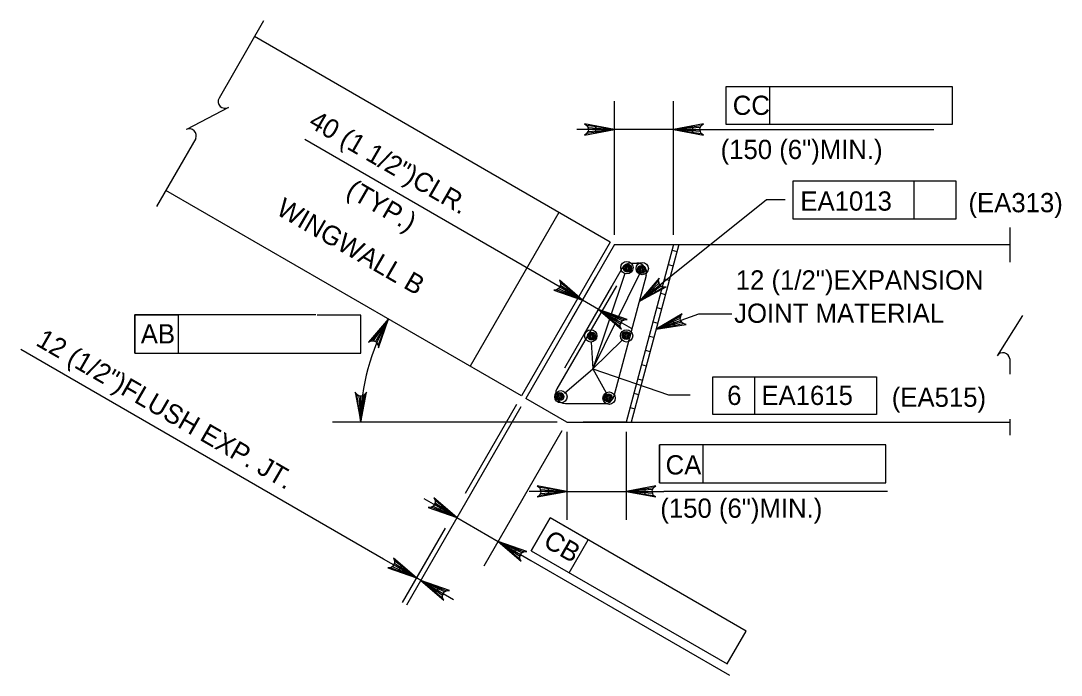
# Model space of a CAD drawing. Extents: x 634540 to 640306, y 296059 to 300275.
# Drawn here: x 638513.5 to 638675.8, y 296927.2 to 297029.2 of the extents above; entities that cross this region are included whole.
import ezdxf

# ---------------------------------------------------------------- set-up
doc = ezdxf.new("R2010")
doc.units = 0
for name, color, linetype in [('1', 7, 'Continuous'), ('10', 7, 'Continuous'), ('3', 7, 'Continuous'), ('4', 7, 'Continuous'), ('5', 7, 'Continuous')]:
    doc.layers.add(name, color=color, linetype=linetype)

# ---------------------------------------------------------------- blocks, each defined once
blk = doc.blocks.new('V')
at = {"layer": '1'}
blk.add_line((0, 0), (0, 0), dxfattribs=at)

msp = doc.modelspace()

# ---------------------------------------------------------------- linework, layer by layer
at = {"layer": '10'}
for p, q in [((638605.42, 296994.72), (638549.93, 297026.76)), ((638591.58, 296970.75), (638536.09, 297002.79)), ((638597.43, 296999.34), (638583.59, 296975.36)), ((638605.42, 296994.72), (638591.58, 296970.75)), ((638606.09, 296994.34), (638592.25, 296970.36)), ((638606.09, 296994.34), (638667.75, 296994.34)), ((638615.32, 296994.34), (638607.9, 296966.65)), ((638616.11, 296994.34), (638608.7, 296966.65)), ((638615.08, 296993.45), (638615.82, 296993.25)), ((638614.48, 296991.22), (638615.23, 296991.02)), ((638613.89, 296988.99), (638614.63, 296988.79)), ((638613.29, 296986.77), (638614.03, 296986.57)), ((638612.69, 296984.54), (638613.43, 296984.34)), ((638612.1, 296982.31), (638612.84, 296982.11)), ((638611.5, 296980.08), (638612.24, 296979.88)), ((638610.9, 296977.85), (638611.65, 296977.65)), ((638610.3, 296975.62), (638611.05, 296975.42)), ((638609.71, 296973.4), (638610.45, 296973.2)), ((638598.67, 296966.65), (638592.25, 296970.36)), ((638609.11, 296971.17), (638609.85, 296970.97)), ((638608.51, 296968.94), (638609.26, 296968.74)), ((638598.67, 296966.65), (638667.75, 296966.65)), ((638607.9, 296966.65), (638601.22, 296966.65)), ((638607.91, 296966.71), (638608.12, 296966.65))]:
    msp.add_line(p, q, dxfattribs=at)
at = {"layer": '3'}
for p, q in [((638623.49, 297018.98), (638630.34, 297018.98)), ((638623.49, 297013.07), (638623.49, 297018.98)), ((638630.34, 297013.07), (638630.34, 297018.98)), ((638630.34, 297018.98), (638658.79, 297018.98)), ((638658.79, 297018.98), (638658.79, 297013.07)), ((638606.09, 296995.88), (638606.09, 297016.71)), ((638615.32, 296995.88), (638615.32, 297016.71)), ((638603.14, 297012.28), (638600.19, 297012.28)), ((638615.32, 297012.28), (638606.09, 297012.28)), ((638618.27, 297012.28), (638655.92, 297012.28)), ((638658.79, 297013.07), (638623.49, 297013.07)), ((638595.98, 296988.63), (638557.76, 297010.7)), ((638659.42, 297004.23), (638633.89, 297004.23)), ((638633.89, 297004.23), (638633.89, 296998.33)), ((638652.83, 296998.33), (638652.83, 297004.23)), ((638659.42, 296998.33), (638659.42, 297004.23)), ((638609.97, 296985.53), (638629.79, 297001.38)), ((638629.79, 297001.38), (638632.74, 297001.38)), ((638633.89, 296998.33), (638659.42, 296998.33)), ((638607.72, 296989.83), (638602.69, 296974.97)), ((638602.69, 296974.97), (638609.98, 296989.74)), ((638601.09, 296985.68), (638595.98, 296988.63)), ((638603.14, 296989.24), (638598.88, 296981.85)), ((638605.64, 296987.79), (638601.38, 296980.4)), ((638603.59, 296984.24), (638601.09, 296985.68)), ((638559.48, 296983.39), (638531.18, 296983.39)), ((638531.23, 296983.33), (638531.23, 296977.43)), ((638531.23, 296977.43), (638531.23, 296983.33)), ((638538.08, 296983.33), (638531.25, 296983.33)), ((638538.08, 296977.43), (638538.08, 296983.33)), ((638566.53, 296983.33), (638559.71, 296983.33)), ((638566.53, 296977.43), (638566.53, 296983.33)), ((638603.59, 296984.24), (638608.7, 296981.29)), ((638612.57, 296981.13), (638619.26, 296983.55)), ((638619.26, 296983.55), (638624.41, 296983.55)), ((638570.07, 296945.31), (638513.46, 296977.99)), ((638602.44, 296979.14), (638602.69, 296974.97)), ((638602.69, 296974.97), (638607.28, 296979.43)), ((638531.23, 296977.43), (638566.53, 296977.43)), ((638598.29, 296971.17), (638602.69, 296974.97)), ((638602.69, 296974.97), (638614.51, 296970.89)), ((638602.69, 296974.97), (638604.78, 296971.23)), ((638621.41, 296973.74), (638646.95, 296973.74)), ((638621.41, 296967.84), (638621.41, 296973.74)), ((638628, 296967.84), (638628, 296973.74)), ((638646.95, 296973.74), (638646.95, 296967.84)), ((638614.51, 296970.89), (638617.92, 296970.89)), ((638591.48, 296969.03), (638573.64, 296938.13)), ((638590.81, 296969.42), (638582.78, 296955.5)), ((638597.13, 296966.65), (638562.08, 296966.65)), ((638646.95, 296967.84), (638621.41, 296967.84)), ((638597.9, 296965.32), (638585.72, 296944.22)), ((638598.67, 296965.12), (638598.67, 296951.42)), ((638607.9, 296965.12), (638607.9, 296951.42)), ((638613.1, 296963.09), (638613.1, 296957.18)), ((638641.56, 296963.09), (638613.1, 296963.09)), ((638619.95, 296963.09), (638613.1, 296963.09)), ((638613.1, 296957.18), (638613.1, 296963.09)), ((638619.95, 296957.18), (638619.95, 296963.09)), ((638648.4, 296963.09), (638641.56, 296963.09)), ((638648.4, 296957.18), (638648.4, 296963.09)), ((638613.1, 296957.18), (638648.4, 296957.18)), ((638595.72, 296955.85), (638592.77, 296955.85)), ((638598.67, 296955.85), (638607.9, 296955.85)), ((638610.85, 296955.85), (638613.8, 296955.85)), ((638648.67, 296955.85), (638613.8, 296955.85)), ((638581.51, 296951.76), (638576.39, 296954.71)), ((638581.51, 296951.76), (638587.93, 296948.05)), ((638596.05, 296951.72), (638593.1, 296946.61)), ((638593.1, 296946.61), (638596.05, 296951.72)), ((638620.7, 296937.49), (638596.05, 296951.72)), ((638601.98, 296948.3), (638596.05, 296951.72)), ((638579.68, 296950.13), (638572.97, 296938.52)), ((638587.93, 296948.05), (638593.04, 296945.1)), ((638599.03, 296943.18), (638601.98, 296948.3)), ((638593.1, 296946.61), (638623.68, 296928.95)), ((638575.19, 296942.35), (638570.07, 296945.31)), ((638593.04, 296945.1), (638624.05, 296927.2)), ((638575.85, 296941.97), (638575.19, 296942.35)), ((638575.85, 296941.97), (638580.97, 296939.02)), ((638626.63, 296934.07), (638620.7, 296937.49)), ((638623.68, 296928.95), (638626.63, 296934.07))]:
    msp.add_line(p, q, dxfattribs=at)
for points in [[(638606.09, 297012.28), (638601.43, 297013.15), (638601.79, 297012.91), (638601.97, 297012.59), (638602.03, 297012.28), (638601.97, 297011.97), (638601.79, 297011.66), (638601.43, 297011.41), (638606.09, 297012.28), (638601.79, 297011.66), (638601.97, 297011.97), (638606.09, 297012.28), (638602.03, 297012.28), (638601.97, 297012.59), (638606.09, 297012.28), (638601.79, 297012.91)], [(638615.32, 297012.28), (638619.98, 297011.41), (638619.62, 297011.66), (638619.44, 297011.97), (638619.38, 297012.28), (638619.44, 297012.59), (638619.62, 297012.91), (638619.98, 297013.15), (638615.32, 297012.28), (638619.62, 297012.91), (638619.44, 297012.59), (638615.32, 297012.28), (638619.38, 297012.28), (638619.44, 297011.97), (638615.32, 297012.28), (638619.62, 297011.66)], [(638601.09, 296985.68), (638597.49, 296988.77), (638597.68, 296988.37), (638597.68, 296988.01), (638597.58, 296987.71), (638597.37, 296987.47), (638597.06, 296987.29), (638596.62, 296987.25), (638601.09, 296985.68), (638597.06, 296987.29), (638597.37, 296987.47), (638601.09, 296985.68), (638597.58, 296987.71), (638597.68, 296988.01), (638601.09, 296985.68), (638597.68, 296988.37)], [(638609.97, 296985.53), (638614.16, 296987.75), (638613.72, 296987.72), (638613.38, 296987.85), (638613.14, 296988.06), (638612.99, 296988.34), (638612.94, 296988.7), (638613.06, 296989.12), (638609.97, 296985.53), (638612.94, 296988.7), (638612.99, 296988.34), (638609.97, 296985.53), (638613.14, 296988.06), (638613.38, 296987.85), (638609.97, 296985.53), (638613.72, 296987.72)], [(638603.59, 296984.24), (638607.19, 296981.15), (638607, 296981.55), (638607, 296981.91), (638607.11, 296982.21), (638607.31, 296982.45), (638607.63, 296982.63), (638608.06, 296982.67), (638603.59, 296984.24), (638607.63, 296982.63), (638607.31, 296982.45), (638603.59, 296984.24), (638607.11, 296982.21), (638607, 296981.91), (638603.59, 296984.24), (638607, 296981.55)], [(638612.57, 296981.13), (638617.25, 296981.9), (638616.83, 296982.01), (638616.55, 296982.24), (638616.39, 296982.51), (638616.34, 296982.83), (638616.4, 296983.18), (638616.66, 296983.54), (638612.57, 296981.13), (638616.4, 296983.18), (638616.34, 296982.83), (638612.57, 296981.13), (638616.39, 296982.51), (638616.55, 296982.24), (638612.57, 296981.13), (638616.83, 296982.01)], [(638570.82, 296982.74), (638567.73, 296979.14), (638568.13, 296979.32), (638568.49, 296979.33), (638568.79, 296979.22), (638569.03, 296979.01), (638569.21, 296978.7), (638569.25, 296978.26), (638570.82, 296982.74), (638569.21, 296978.7), (638569.03, 296979.01), (638570.82, 296982.74), (638568.79, 296979.22), (638568.49, 296979.33), (638570.82, 296982.74), (638568.13, 296979.32)], [(638566.51, 296966.65), (638567.38, 296971.31), (638567.13, 296970.96), (638566.82, 296970.77), (638566.51, 296970.72), (638566.2, 296970.77), (638565.88, 296970.96), (638565.63, 296971.31), (638566.51, 296966.65), (638565.88, 296970.96), (638566.2, 296970.77), (638566.51, 296966.65), (638566.51, 296970.72), (638566.82, 296970.77), (638566.51, 296966.65), (638567.13, 296970.96)], [(638598.67, 296955.85), (638594.01, 296956.72), (638594.37, 296956.47), (638594.55, 296956.16), (638594.61, 296955.85), (638594.55, 296955.54), (638594.37, 296955.22), (638594.01, 296954.98), (638598.67, 296955.85), (638594.37, 296955.22), (638594.55, 296955.54), (638598.67, 296955.85), (638594.61, 296955.85), (638594.55, 296956.16), (638598.67, 296955.85), (638594.37, 296956.47)], [(638607.9, 296955.85), (638612.56, 296954.98), (638612.2, 296955.22), (638612.02, 296955.54), (638611.96, 296955.85), (638612.02, 296956.16), (638612.2, 296956.47), (638612.56, 296956.72), (638607.9, 296955.85), (638612.2, 296956.47), (638612.02, 296956.16), (638607.9, 296955.85), (638611.96, 296955.85), (638612.02, 296955.54), (638607.9, 296955.85), (638612.2, 296955.22)], [(638581.51, 296951.76), (638577.91, 296954.85), (638578.09, 296954.45), (638578.1, 296954.09), (638577.99, 296953.79), (638577.79, 296953.55), (638577.47, 296953.37), (638577.03, 296953.33), (638581.51, 296951.76), (638577.47, 296953.37), (638577.79, 296953.55), (638581.51, 296951.76), (638577.99, 296953.79), (638578.1, 296954.09), (638581.51, 296951.76), (638578.09, 296954.45)], [(638587.93, 296948.05), (638591.53, 296944.96), (638591.34, 296945.36), (638591.34, 296945.72), (638591.45, 296946.02), (638591.65, 296946.26), (638591.97, 296946.44), (638592.4, 296946.48), (638587.93, 296948.05), (638591.97, 296946.44), (638591.65, 296946.26), (638587.93, 296948.05), (638591.45, 296946.02), (638591.34, 296945.72), (638587.93, 296948.05), (638591.34, 296945.36)], [(638575.19, 296942.35), (638571.59, 296945.44), (638571.77, 296945.04), (638571.78, 296944.68), (638571.67, 296944.38), (638571.47, 296944.14), (638571.15, 296943.96), (638570.72, 296943.93), (638575.19, 296942.35), (638571.15, 296943.96), (638571.47, 296944.14), (638575.19, 296942.35), (638571.67, 296944.38), (638571.78, 296944.68), (638575.19, 296942.35), (638571.77, 296945.04)], [(638575.85, 296941.97), (638579.45, 296938.88), (638579.27, 296939.28), (638579.26, 296939.64), (638579.37, 296939.94), (638579.58, 296940.18), (638579.89, 296940.36), (638580.33, 296940.4), (638575.85, 296941.97), (638579.89, 296940.36), (638579.58, 296940.18), (638575.85, 296941.97), (638579.37, 296939.94), (638579.26, 296939.64), (638575.85, 296941.97), (638579.27, 296939.28)]]:
    msp.add_lwpolyline(points, dxfattribs=at)
for points in [[(638603.14, 297012.77), (638603.14, 297011.79), (638606.09, 297012.28)], [(638618.27, 297012.77), (638618.27, 297011.79), (638615.32, 297012.28)], [(638612.58, 296986.98), (638611.97, 296987.75), (638609.97, 296985.52)], [(638598.78, 296987.58), (638598.29, 296986.73), (638601.09, 296985.68)], [(638606.39, 296983.19), (638605.9, 296982.34), (638603.59, 296984.24)], [(638615.52, 296981.67), (638615.18, 296982.6), (638612.57, 296981.13)], [(638595.72, 296956.34), (638595.72, 296955.36), (638598.67, 296955.85)], [(638610.85, 296956.34), (638610.85, 296955.36), (638607.9, 296955.85)], [(638579.2, 296953.66), (638578.7, 296952.81), (638581.51, 296951.76)], [(638590.73, 296947), (638590.24, 296946.15), (638587.93, 296948.05)], [(638572.88, 296944.25), (638572.39, 296943.4), (638575.19, 296942.35)], [(638578.66, 296940.92), (638578.16, 296940.07), (638575.85, 296941.97)]]:
    msp.add_lwpolyline(points, close=True, dxfattribs=at)
for centre in [(638608.03, 296990.74), (638610.41, 296990.6), (638602.39, 296980.1), (638607.97, 296980.1), (638597.73, 296970.61), (638605.24, 296970.39)]:
    msp.add_circle(centre, 0.962, dxfattribs=at)
msp.add_arc((638598.67, 296966.66), 32.16, 149.9998, 180.0004, dxfattribs=at)
at = {"layer": '4'}
for p, q in [((638551.35, 297029.23), (638544.39, 297017.18)), ((638545.85, 297015.72), (638539.29, 297012.26)), ((638540.75, 297010.87), (638534.63, 297000.26)), ((638667.75, 296997.01), (638667.75, 296991.6)), ((638669.74, 296983.26), (638665.79, 296976.98)), ((638667.75, 296976.51), (638667.75, 296974.12)), ((638667.75, 296967.14), (638667.75, 296964.64))]:
    msp.add_line(p, q, dxfattribs=at)
for centre, start, end in [((638545.32, 297016.65), 150, 300), ((638539.78, 297011.32), 335.3286, 117.8672), ((638666.69, 296976.41), 5.3286, 147.8672)]:
    msp.add_arc(centre, 1.07, start, end, dxfattribs=at)
at = {"layer": '5'}
for p, q in [((638608.64, 296991.45), (638609.56, 296991.45)), ((638607.31, 296990.68), (638598.29, 296975.06)), ((638611.04, 296989.52), (638605.99, 296970.68)), ((638606.38, 296987.91), (638597.1, 296971.85)), ((638598.43, 296969.54), (638604.51, 296969.54))]:
    msp.add_line(p, q, dxfattribs=at)
for centre, radius in [((638608.14, 296990.66), 0.625), ((638608.14, 296990.66), 0.469), ((638608.14, 296990.66), 0.313), ((638610.3, 296990.46), 0.625), ((638610.3, 296990.46), 0.469), ((638608.14, 296990.66), 0.156), ((638610.3, 296990.46), 0.313), ((638610.3, 296990.46), 0.156), ((638602.51, 296980.06), 0.625), ((638602.51, 296980.06), 0.469), ((638602.51, 296980.06), 0.313), ((638602.51, 296980.06), 0.156), ((638607.89, 296980.17), 0.625), ((638607.89, 296980.17), 0.469), ((638607.89, 296980.17), 0.313), ((638607.89, 296980.17), 0.156), ((638597.57, 296970.63), 0.625), ((638597.57, 296970.63), 0.469), ((638597.57, 296970.63), 0.313), ((638597.57, 296970.63), 0.156), ((638605.1, 296970.45), 0.625), ((638605.1, 296970.45), 0.469), ((638605.1, 296970.45), 0.313), ((638605.1, 296970.45), 0.156)]:
    msp.add_circle(centre, radius, dxfattribs=at)
for centre, start, end in [((638608.64, 296989.92), 90, 150), ((638609.56, 296989.92), 345, 90), ((638598.43, 296971.08), 150, 270), ((638604.51, 296971.08), 270, 345)]:
    msp.add_arc(centre, 1.54, start, end, dxfattribs=at)

# ---------------------------------------------------------------- block references
at = {"layer": '3', "xscale": 0.78743606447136, "yscale": -0.78743606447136, "rotation": 180}
msp.add_blockref('V', (638546.47, 296983.39), dxfattribs=at)

# ---------------------------------------------------------------- texts
at = {"layer": '3'}
for s, height, p in [('CC', 3, (638624.54, 297014.56)), ('(150 (6")MIN.)', 3.0001, (638622.65, 297007.68)), ('EA1013', 3, (638635.09, 296999.63)), ('(EA313)', 3, (638661.32, 296999.38)), ('12 (1/2")EXPANSION', 3.0001, (638625.01, 296987.32)), ('JOINT MATERIAL', 3.0001, (638624.76, 296982.14)), ('AB', 3, (638532.18, 296978.92)), ('6', 3, (638623.67, 296969.33)), ('EA1615', 3, (638629.01, 296969.33)), ('(EA515)', 3, (638649.35, 296969.04)), ('CA', 3, (638614.07, 296958.49)), ('(150 (6")MIN.)', 3.0001, (638613.24, 296951.74))]:
    msp.add_text(s, height=height, dxfattribs=at).set_placement(p)
for s, height, p in [(' 40 (1 1/2")CLR.', 3.0001, (638557.21, 297013.37)), ('(TYP.)', 3, (638564.01, 297002.05)), ('WINGWALL B', 3, (638553.11, 296999.17)), ('12 (1/2")FLUSH EXP. JT.', 3.0001, (638515.64, 296978.72)), ('CB', 3, (638594.78, 296947.4))]:
    msp.add_text(s, height=height, rotation=330, dxfattribs=at).set_placement(p)

doc.saveas('drawing.dxf')
